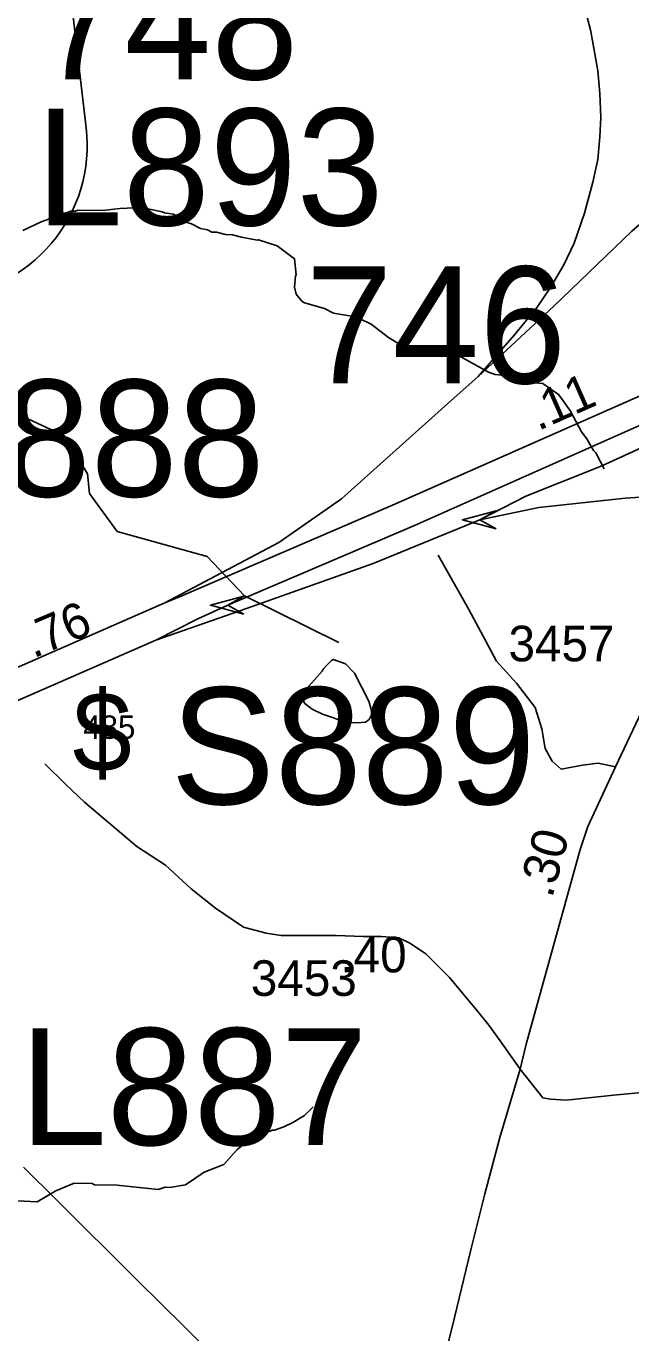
# Model space of a CAD drawing. Extents: x 1383679 to 1536984, y 460658 to 651027.
# Drawn here: x 1491967 to 1494089, y 495750 to 500337 of the extents above; entities that cross this region are included whole.
import ezdxf

# ---------------------------------------------------------------- set-up
doc = ezdxf.new("R2010")
doc.units = 0
for name, color, linetype in [('Default', 7, 'Continuous'), ('Exist Hydrographic Creek Single Shore', 7, 'Continuous'), ('Exist Hydrographic Misc Water Feature', 7, 'Continuous'), ('Exist Railroad Mainline', 7, 'Continuous'), ('Exist Road Non-System Type 51', 7, 'Continuous'), ('Exist Road Primary Interstate Divided Center Attributed', 7, 'Continuous'), ('Exist Road Primary Interstate Ramp 1 Lane Attributed', 7, 'Continuous'), ('Exist Road Primary Interstate Shield CELL', 7, 'Continuous'), ('Exist Road Primary Interstate Structure Cantilever Sign Attributed CELL', 7, 'Continuous'), ('Exist Road Primary Interstate Structure Cantilever Sign Number Label', 7, 'Continuous'), ('Exist Road Primary Interstate Structure Ovrhead Sign Attributed CELL', 7, 'Continuous'), ('Exist Road Primary Interstate Structure Ovrhead Sign Number Label', 7, 'Continuous'), ('Exist Road Secondary Mileage Hundredths English Label', 7, 'Continuous'), ('Exist Road Secondary Structure Standard Bridge Number Label', 7, 'Continuous'), ('Exist Road Secondary Type 51 Attributed', 7, 'Continuous'), ('Exist Road Secondary Type 51 Number Label', 7, 'Continuous')]:
    doc.layers.add(name, color=color, linetype=linetype)

msp = doc.modelspace()

# ---------------------------------------------------------------- linework, layer by layer
at = {"layer": 'Exist Hydrographic Creek Single Shore'}
msp.add_lwpolyline([(1493064, 498173.3), (1492733, 498337.5), (1492602, 498474.6), (1492286.9, 498563.1), (1492189, 498696.3), (1492182, 498765.4), (1492101, 498898.3), (1491894, 498994.4), (1491845, 499054.4), (1491738, 499115.7), (1491380, 499168.9), (1491125, 499367.7)], dxfattribs=at)
at = {"layer": 'Exist Hydrographic Misc Water Feature'}
for points in [[(1491954.9, 499618.9), (1492019.4, 499649.6), (1492124.2, 499687.6), (1492140.2, 499687.3), (1492148.2, 499691.1), (1492235.5, 499689), (1492296, 499696.2), (1492373.2, 499699.7), (1492444.2, 499685.2), (1492452.1, 499681.1), (1492484, 499676.5), (1492531.5, 499647.5), (1492547.4, 499643.2), (1492579, 499626.6), (1492602.9, 499622.1), (1492618.8, 499613.8), (1492634.8, 499613.5), (1492666.6, 499604.8), (1492690.6, 499604.4), (1492722.5, 499595.8), (1492777.9, 499585), (1492782.3, 499586.5), (1492847.9, 499564.9), (1492909.1, 499520.1), (1492915.1, 499464), (1492911.8, 499460), (1492909.2, 499420), (1492914.7, 499395.9), (1492934.2, 499371.5), (1492944.1, 499365.4), (1493013.7, 499346), (1493045.4, 499329.4), (1493101.2, 499320.3), (1493117.1, 499316), (1493133, 499305.6), (1493139, 499309.5), (1493177.2, 499290.5), (1493238.9, 499243.6), (1493275.1, 499222), (1493338.5, 499197.2), (1493367.8, 499193.9), (1493390.7, 499188.5), (1493438.7, 499189.6), (1493462.6, 499185.1), (1493494.5, 499174.5), (1493589.4, 499122.6), (1493613.3, 499114.1), (1493661.2, 499109.2), (1493712.8, 499088.2), (1493780.7, 499082.8), (1493835.3, 499043.8), (1493839.9, 499037.7), (1493876.8, 498985), (1493915.5, 498912.2), (1493935, 498887.8), (1493958.2, 498847.3), (1493966.1, 498839.2), (1493995, 498782.6)], [(1493009.7, 498079.1), (1493005.4, 498072.2), (1492952.2, 498011.3), (1492939.9, 497993.5), (1492935.5, 497975.6), (1492945.3, 497959.4), (1492970.9, 497938.9), (1493006.6, 497922.2), (1493094, 497892.5), (1493126, 497891.8), (1493158, 497893.2), (1493170.2, 497903), (1493178.5, 497918.8), (1493178.8, 497934.8), (1493169.4, 497967), (1493119.2, 498066), (1493087.9, 498098.6), (1493046.1, 498113.4), (1493038.1, 498109.6), (1493021.8, 498093.9), (1493009.7, 498079.1)], [(1491866, 496216.9), (1492005.8, 496210.1), (1492070.6, 496248.8), (1492135.1, 496275.5), (1492199.1, 496274.3), (1492207, 496270.1), (1492286.9, 496268.5), (1492430.7, 496253.7), (1492454.9, 496261.2), (1492470.9, 496260.9), (1492526, 496270.1), (1492591.9, 496314.5), (1492660.3, 496341.1), (1492707.4, 496394.2), (1492739.9, 496419.6), (1492798.4, 496448.4), (1492830.6, 496461.7), (1492838.6, 496461.6), (1492870.9, 496473), (1492903.2, 496488.3), (1492943.6, 496513.5), (1492974.2, 496542.9)]]:
    msp.add_lwpolyline(points, dxfattribs=at)
at = {"layer": 'Exist Railroad Mainline'}
msp.add_lwpolyline([(1491957.9, 496331.4), (1492075, 496215.9), (1492092.7, 496198.5), (1492168.6, 496122.5), (1492261.4, 496030), (1492358.3, 495933.9), (1492438.8, 495854.2), (1492520.5, 495773.6), (1492629.4, 495664.5), (1492727.5, 495567.2), (1492878.1, 495417.5), (1493010.3, 495286.4), (1493140.3, 495156.8), (1493243.5, 495054.1), (1493301.2, 494997.7), (1493372.7, 494925.3), (1493576.1, 494723), (1493650.7, 494648.8), (1493740.1, 494559.9), (1493826.1, 494474.5), (1493932.4, 494368.8), (1494076.3, 494225.8)], dxfattribs=at)
at = {"layer": 'Exist Road Non-System Type 51'}
msp.add_line((1492177.7, 499979.8), (1492029, 501252.7), dxfattribs=at)
msp.add_lwpolyline([(1493412.4, 498480.2), (1493520.1, 498289), (1493579.7, 498178.1), (1493617.8, 498107.5), (1493687.4, 498030.3), (1493753.7, 497945.2), (1493776.9, 497869.7), (1493788.4, 497800.6), (1493813.3, 497757.2), (1493844.8, 497728.3), (1493919.3, 497742.7), (1493974, 497749.2), (1494035.2, 497737.2)], dxfattribs=at)
msp.add_arc((1491648.2, 499917.9), 533.1, 273.1549, 6.6609, dxfattribs=at)
at = {"layer": 'Exist Road Primary Interstate Divided Center Attributed'}
for points in [[(1492421.5, 498181.5), (1492569.3, 498256.4), (1492674.4, 498304), (1493329.6, 498584.3), (1494835.5, 499253.4), (1494979.6, 499320)], [(1494683.4, 499287.5), (1493252.3, 498654.8), (1492505.2, 498333.4), (1492453.7, 498311.9)], [(1492453.7, 498311.9), (1491696.9, 497981.5), (1491303.1, 497807.3), (1490733.4, 497551)], [(1490708.8, 497435.4), (1490806, 497477.7), (1491017.8, 497569.6), (1491556.5, 497804.6), (1491687.3, 497860.3), (1492421.5, 498181.5)]]:
    msp.add_lwpolyline(points, dxfattribs=at)
at = {"layer": 'Exist Road Primary Interstate Ramp 1 Lane Attributed'}
for points in [[(1493664.3, 500856.5), (1493767.1, 500707.6), (1493839.4, 500591.8), (1493882.8, 500508.6), (1493926.2, 500403.6), (1493947.9, 500324), (1493958.8, 500258.9), (1493973.2, 500179.3), (1493980.5, 500099.6), (1493984.1, 500016.4), (1493980.5, 499947.6), (1493973.2, 499868), (1493955.2, 499788.4), (1493926.2, 499679.8), (1493890.1, 499574.9), (1493853.9, 499498.9), (1493806.9, 499419.3), (1493759.9, 499350.5), (1493680.3, 499252.8), (1493553.8, 499106.8)], [(1494487.3, 499890.6), (1494427.3, 499859.4), (1494349.4, 499817.8), (1494240.9, 499745.7), (1494093, 499617.4), (1493818.8, 499353.1), (1493553.8, 499106.8)], [(1493559.2, 498604.2), (1493720.1, 498686.3), (1493985.1, 498791.6), (1494485.9, 499021.3), (1494853.1, 499181.9)], [(1493553.8, 499106.8), (1493446.5, 499012.1), (1493074.2, 498677.4), (1492853.2, 498524.2), (1492453.7, 498311.9)], [(1493559.2, 498604.2), (1493766.7, 498646.9), (1494068.6, 498680.2), (1494284.2, 498694.1), (1494527.6, 498687.2), (1494722.4, 498659.3), (1494903.2, 498617.6), (1495070.1, 498575.8), (1495327.5, 498471.4), (1495529.2, 498367), (1495703.1, 498262.6), (1495876.9, 498137.3), (1496064.7, 497970.3), (1496338.2, 497708.4)], [(1492421.5, 498181.5), (1492740.4, 498293.1), (1493185.3, 498450.5), (1493559.2, 498604.2)]]:
    msp.add_lwpolyline(points, dxfattribs=at)
at = {"layer": 'Exist Road Primary Interstate Structure Cantilever Sign Attributed CELL'}
msp.add_lwpolyline([(1492731.2, 498272.5), (1492613.4, 498304), (1492731.2, 498335.6), (1492674.4, 498304)], close=True, dxfattribs=at)
at = {"layer": 'Exist Road Primary Interstate Structure Ovrhead Sign Attributed CELL'}
msp.add_lwpolyline([(1493616, 498572.7), (1493498.2, 498604.2), (1493616, 498635.8), (1493559.2, 498604.2)], close=True, dxfattribs=at)
at = {"layer": 'Exist Road Secondary Type 51 Attributed'}
for points in [[(1494230.8, 498167.1), (1494137.2, 497952.1), (1494035.2, 497737.2), (1493938.6, 497527.7), (1493911.3, 497446.1), (1493722.2, 496763.5), (1493700.6, 496675.9)], [(1492032.5, 497747.4), (1492106.3, 497674.8), (1492171.9, 497612.5), (1492354.9, 497456.8), (1492456, 497391.9), (1492546.2, 497308.8), (1492630.9, 497241.3), (1492730.1, 497174.1), (1492809.4, 497153.1), (1492862.4, 497145.1), (1493054.5, 497145.1), (1493149.7, 497140.8), (1493213.7, 497141.8), (1493274.9, 497136.2), (1493316.3, 497116.9), (1493370.1, 497080.8), (1493452.1, 496997.3), (1493557.3, 496871.9), (1493590.5, 496830.2), (1493630.2, 496775.5), (1493700.6, 496675.9)], [(1493700.6, 496675.9), (1493780.3, 496574.5), (1493807.6, 496570.8), (1493862.2, 496567.1), (1494040.2, 496586), (1494316.9, 496611.4), (1494567.9, 496638.6), (1494950.6, 496678.3), (1495083.2, 496700.5), (1495609.9, 496730.2)], [(1493700.6, 496675.9), (1493629, 496436.3), (1493577.2, 496238), (1493527.5, 496042), (1493461.7, 495770.7), (1493382.7, 495456.9), (1493338.1, 495288.4), (1493295.2, 495115.4), (1493284.8, 495077.6), (1493282.8, 495070.5), (1493280.5, 495062.5), (1493275.6, 495047.6), (1493268.6, 495029.6)]]:
    msp.add_lwpolyline(points, dxfattribs=at)

# ---------------------------------------------------------------- texts
at = {"layer": 'Default'}
msp.add_text('$', height=278.9, dxfattribs=at).set_placement((1492129.9, 497720.2))
at = {"layer": 'Exist Road Primary Interstate Shield CELL'}
msp.add_text('485', height=82.02, dxfattribs=at).set_placement((1492167.2, 497835))
at = {"layer": 'Exist Road Primary Interstate Structure Cantilever Sign Number Label'}
for s, p in [('L893', (1492001.3, 499637.1)), ('L888', (1491583.7, 498685.2)), ('L887', (1491945, 496409.4))]:
    msp.add_text(s, height=410.1, dxfattribs=at).set_placement(p)
at = {"layer": 'Exist Road Primary Interstate Structure Ovrhead Sign Number Label'}
msp.add_text('S889', height=410.1, dxfattribs=at).set_placement((1492473.9, 497605.5))
at = {"layer": 'Exist Road Secondary Mileage Hundredths English Label'}
for s, rotation, p in [('.11', 23.804, (1493763.7, 498915.1)), ('.76', 23.0856, (1491992.5, 498116.5)), ('.30', 74.5107, (1493812.3, 497272.9))]:
    msp.add_text(s, height=125, rotation=rotation, dxfattribs=at).set_placement(p)
msp.add_text('.40', height=125, dxfattribs=at).set_placement((1493070, 497015.4))
at = {"layer": 'Exist Road Secondary Structure Standard Bridge Number Label'}
for s, p in [('748', (1492007, 500149.7)), ('746', (1492947.4, 499082.8))]:
    msp.add_text(s, height=410.1, dxfattribs=at).set_placement(p)
at = {"layer": 'Exist Road Secondary Type 51 Number Label'}
for s, p in [('3457', (1493659.8, 498107.2)), ('3453', (1492755.5, 496932.8))]:
    msp.add_text(s, height=125, dxfattribs=at).set_placement(p)

doc.saveas('drawing.dxf')
